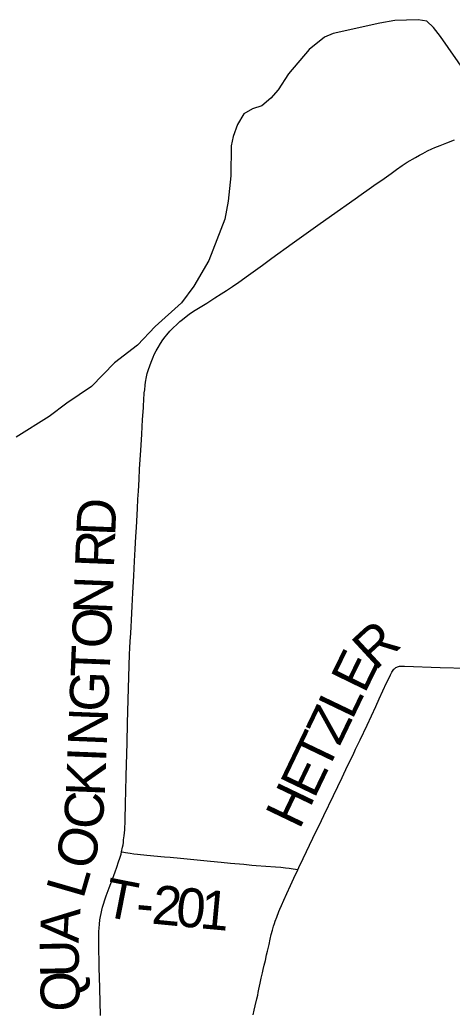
# Model space of a CAD drawing. Extents: x -87 to 2145, y -2128 to 440.
# Drawn here: x 293.47 to 310.1, y -506.6 to -468.47 of the extents above; entities that cross this region are included whole.
import ezdxf

# ---------------------------------------------------------------- set-up
doc = ezdxf.new("R2010")
doc.units = 0
for name, color, linetype in [('GM_X_County_Road', 7, 'Continuous'), ('GM_X_County_Road_Text', 7, 'Continuous'), ('GM_X_Township', 7, 'Continuous'), ('GM_X_Township_Road', 7, 'Continuous'), ('GM_X_Township_Road_Text', 7, 'Continuous')]:
    doc.layers.add(name, color=color, linetype=linetype)

msp = doc.modelspace()

# ---------------------------------------------------------------- linework, layer by layer
at = {"layer": 'GM_X_County_Road'}
for points in [[(297.386, -500.498), (297.427, -500.326), (297.442, -500.235), (297.455, -500.137), (297.464, -500.045), (297.48, -499.887), (297.505, -499.654), (297.512, -499.53), (297.517, -499.427), (297.52, -499.345), (297.523, -499.247), (297.528, -499.059), (297.533, -498.846), (297.538, -498.63), (297.551, -498.164), (297.567, -497.57), (297.6, -496.304), (297.614, -495.547), (297.646, -494.203), (297.693, -492.905), (297.706, -492.643), (297.72, -492.4), (297.737, -492.084), (297.751, -491.845), (297.765, -491.588), (297.794, -491.044), (297.821, -490.535), (297.857, -489.869), (297.887, -489.307), (297.911, -488.848), (297.936, -488.357), (297.954, -488.013), (297.993, -487.286), (298.013, -486.924), (298.03, -486.619), (298.057, -486.168), (298.08, -485.76), (298.113, -485.224), (298.135, -484.845), (298.16, -484.424), (298.194, -483.851), (298.223, -483.412), (298.245, -483.024), (298.252, -482.923), (298.26, -482.83), (298.274, -482.713), (298.295, -482.54), (298.311, -482.418), (298.346, -482.216), (298.375, -482.092), (298.423, -481.927), (298.468, -481.789), (298.524, -481.645), (298.6, -481.458), (298.645, -481.36), (298.719, -481.219), (298.794, -481.083), (298.882, -480.931), (298.973, -480.793), (299.058, -480.679), (299.126, -480.599), (299.247, -480.462), (299.373, -480.325), (299.505, -480.195), (299.631, -480.083), (299.726, -480.003), (299.876, -479.886), (299.983, -479.805), (300.15, -479.692), (300.34, -479.572), (300.666, -479.372), (300.969, -479.176), (301.212, -479.02), (301.418, -478.89), (301.649, -478.735), (301.896, -478.566), (302.272, -478.306), (302.453, -478.174), (302.804, -477.916), (303.163, -477.652), (303.944, -477.084), (304.491, -476.693), (304.936, -476.374), (305.461, -476.001), (305.809, -475.754), (306.029, -475.599), (306.369, -475.36), (306.603, -475.194), (306.906, -474.981), (307.094, -474.849), (307.484, -474.575), (307.759, -474.381), (307.965, -474.235), (308.182, -474.084), (308.376, -473.953), (308.489, -473.882), (308.58, -473.829), (308.691, -473.765), (308.846, -473.678), (308.969, -473.61), (309.155, -473.516), (309.326, -473.437), (309.437, -473.388), (309.637, -473.305), (309.901, -473.2), (310.194, -473.091)], [(296.577, -506.799), (296.563, -506.277), (296.549, -505.773), (296.536, -505.302), (296.528, -505.009), (296.523, -504.724), (296.512, -504.255), (296.506, -503.973), (296.509, -503.714), (296.515, -503.564), (296.521, -503.437), (296.535, -503.28), (296.552, -503.123), (296.571, -502.995), (296.597, -502.871), (296.624, -502.752), (296.656, -502.628), (296.689, -502.52), (296.741, -502.353), (296.797, -502.189), (296.908, -501.89), (297.03, -501.559), (297.135, -501.277), (297.199, -501.096), (297.273, -500.888), (297.317, -500.747), (297.364, -500.591), (297.386, -500.498)]]:
    msp.add_lwpolyline(points, dxfattribs=at)
at = {"layer": 'GM_X_Township'}
msp.add_lwpolyline([(310.625, -470.509), (309.658, -469.111), (309.381, -468.767), (309.123, -468.523), (308.793, -468.469), (307.899, -468.5), (307.316, -468.594), (305.526, -468.996), (305.193, -469.142), (304.596, -469.618), (303.813, -470.552), (303.405, -471.16), (303.13, -471.488), (302.776, -471.785), (302.423, -471.892), (302.09, -472.088), (301.843, -472.503), (301.679, -472.967), (301.605, -473.317), (301.582, -474.481), (301.481, -475.452), (301.353, -476.143), (300.743, -477.731), (300.17, -478.727), (299.691, -479.363), (298.678, -480.274), (297.997, -480.989), (297.117, -481.68), (296.234, -482.583), (295.283, -483.223), (294.605, -483.747), (293.332, -484.534)], dxfattribs=at)
msp.add_lwpolyline([(310.625, -470.509), (309.658, -469.111), (309.381, -468.767), (309.123, -468.523), (308.793, -468.469), (307.899, -468.5), (307.316, -468.594), (305.526, -468.996), (305.193, -469.142), (304.596, -469.618), (303.813, -470.552), (303.405, -471.16), (303.13, -471.488), (302.776, -471.785), (302.423, -471.892), (302.09, -472.088), (301.843, -472.503), (301.679, -472.967), (301.605, -473.317), (301.582, -474.481), (301.481, -475.452), (301.353, -476.143), (300.743, -477.731), (300.17, -478.727), (299.691, -479.363), (298.678, -480.274), (297.997, -480.989), (297.117, -481.68), (296.234, -482.583), (295.283, -483.223), (294.605, -483.747), (293.332, -484.534)], dxfattribs=at)
at = {"layer": 'GM_X_Township_Road'}
for points in [[(304.17, -501.188), (304.209, -501.108), (304.375, -500.763), (304.743, -499.98), (304.873, -499.71), (304.984, -499.482), (305.168, -499.1), (305.539, -498.326), (305.87, -497.636), (306.081, -497.194), (306.288, -496.763), (306.389, -496.552), (306.562, -496.189), (306.828, -495.622), (307.161, -494.912), (307.299, -494.612), (307.441, -494.305), (307.583, -493.996), (307.687, -493.776), (307.728, -493.689), (307.758, -493.629), (307.785, -493.58), (307.81, -493.539), (307.835, -493.501), (307.86, -493.472), (307.882, -493.45), (307.911, -493.426), (307.939, -493.409), (307.971, -493.393), (307.998, -493.383), (308.042, -493.37), (308.082, -493.359), (308.111, -493.353), (308.143, -493.349), (308.2, -493.347), (308.275, -493.347), (309.646, -493.399), (310.677, -493.436)], [(297.386, -500.498), (297.406, -500.502), (297.539, -500.527), (297.715, -500.555), (297.858, -500.574), (297.996, -500.59), (298.36, -500.627), (299.037, -500.687), (299.253, -500.707), (299.648, -500.745), (300.811, -500.858), (301.218, -500.899), (301.572, -500.932), (302.089, -500.98), (302.392, -501.008), (302.568, -501.023), (303.308, -501.081), (303.512, -501.096), (303.692, -501.113), (303.827, -501.128), (303.985, -501.154), (304.074, -501.171), (304.143, -501.183), (304.17, -501.188)], [(302.444, -506.778), (302.488, -506.59), (302.527, -506.424), (302.588, -506.161), (302.621, -506.019), (302.645, -505.913), (302.67, -505.785), (302.692, -505.673), (302.716, -505.556), (302.759, -505.358), (302.781, -505.263), (302.804, -505.163), (302.834, -505.033), (302.873, -504.869), (302.895, -504.778), (302.916, -504.687), (302.966, -504.468), (302.999, -504.324), (303.059, -504.063), (303.105, -503.863), (303.146, -503.687), (303.19, -503.522), (303.235, -503.362), (303.265, -503.259), (303.297, -503.165), (303.352, -503.017), (303.434, -502.804), (303.473, -502.714), (303.538, -502.568), (303.632, -502.358), (303.744, -502.108), (303.882, -501.803), (304.013, -501.513), (304.17, -501.188)]]:
    msp.add_lwpolyline(points, dxfattribs=at)

# ---------------------------------------------------------------- texts
at = {"layer": 'GM_X_County_Road_Text'}
for s, rotation, p in [('D', 87.6206, (297.139, -488.359)), ('R', 87.7005, (297.089, -489.59)), ('N', 87.7013, (297.018, -491.37)), ('O', 87.7013, (296.965, -492.689)), ('T', 87.6981, (296.92, -493.81)), ('G', 87.7008, (296.867, -495.129)), ('N', 87.6994, (296.814, -496.448)), ('I', 87.6966, (296.789, -497.064)), ('K', 87.7256, (296.737, -498.383)), ('C', 85.6868, (296.641, -499.669)), ('O', 74.0071, (296.218, -501.266)), ('L', 73.8533, (295.905, -502.348)), ('A', 86.7488, (295.731, -504.026)), ('U', 91.1694, (295.758, -505.315)), ('Q', 91.3188, (295.788, -506.634))]:
    msp.add_text(s, height=1.5, rotation=rotation, dxfattribs=at).set_placement(p)
at = {"layer": 'GM_X_Township_Road_Text'}
for s, rotation, p in [('R', 42.6867, (307.142, -493.549)), ('E', 64.0137, (306.738, -494.44)), ('L', 64.3741, (306.254, -495.449)), ('Z', 64.3843, (305.769, -496.461)), ('T', 64.3807, (305.284, -497.473)), ('E', 64.3799, (304.799, -498.485)), ('H', 64.3847, (304.228, -499.675)), ('T', 348.8077, (296.632, -502.96)), ('2', 354.4437, (298.512, -503.259)), ('0', 354.4694, (299.432, -503.348)), ('1', 354.7138, (300.359, -503.438)), ('-', 354.7367, (297.9, -503.202))]:
    msp.add_text(s, height=1.5, rotation=rotation, dxfattribs=at).set_placement(p)

doc.saveas('drawing.dxf')
